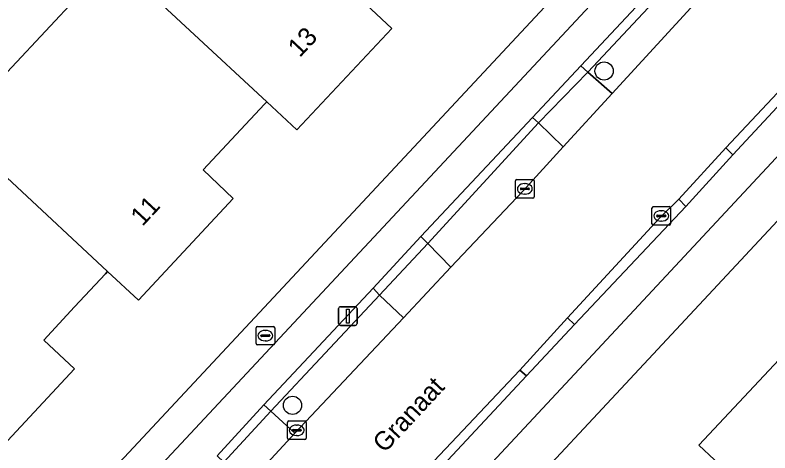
# Model space of a CAD drawing. Extents: x 159626 to 160723, y 388173 to 389416.
# Drawn here: x 160500.18 to 160540.72, y 388683.41 to 388706.94 of the extents above; entities that cross this region are included whole.
import ezdxf

# ---------------------------------------------------------------- set-up
doc = ezdxf.new("R2010")
doc.units = 0
for name, color, linetype in [('IMGEO_Boom', 7, 'Continuous'), ('IMGEO_Brandkraan', 7, 'Continuous'), ('IMGEO_Erf', 7, 'Continuous'), ('IMGEO_Fietspad_gesloten', 7, 'Continuous'), ('IMGEO_Kolk', 7, 'Continuous'), ('IMGEO_Lichtmast', 7, 'Continuous'), ('IMGEO_Openbare_ruimte_label', 7, 'Continuous'), ('IMGEO_Pand', 7, 'Continuous'), ('IMGEO_Pand_nummerreeks', 7, 'Continuous'), ('IMGEO_Parkeervlak_open', 7, 'Continuous'), ('IMGEO_Rijbaan_lokaal_gesloten', 7, 'Continuous'), ('IMGEO_Verkeerseiland_open', 7, 'Continuous'), ('IMGEO_Voetpad_open', 7, 'Continuous')]:
    doc.layers.add(name, color=color, linetype=linetype)

msp = doc.modelspace()

# ---------------------------------------------------------------- linework, layer by layer
at = {"layer": 'IMGEO_Boom'}
for centre in [(160531.817, 388703.934), (160515.082, 388685.97)]:
    msp.add_circle(centre, 0.489, dxfattribs=at)
at = {"layer": 'IMGEO_Brandkraan'}
for p, q in [((160513.122, 388689.289), (160513.122, 388690.141)), ((160513.197, 388690.215), (160514.049, 388690.215)), ((160513.61, 388689.995), (160513.635, 388689.995)), ((160514.123, 388690.141), (160514.123, 388689.289)), ((160513.381, 388689.709), (160513.381, 388689.721)), ((160513.819, 388689.672), (160513.421, 388689.672)), ((160513.424, 388689.758), (160513.822, 388689.758)), ((160513.865, 388689.721), (160513.865, 388689.709)), ((160514.049, 388689.215), (160513.197, 388689.215)), ((160513.633, 388689.435), (160513.608, 388689.435))]:
    msp.add_line(p, q, dxfattribs=at)
for points in [[(160513.122, 388689.289), (160513.122, 388690.141)], [(160513.197, 388690.215), (160514.049, 388690.215)], [(160514.123, 388690.141), (160514.123, 388689.289)], [(160514.049, 388689.215), (160513.197, 388689.215)]]:
    msp.add_lwpolyline(points, dxfattribs=at)
for centre, radius, start, end in [((160513.199, 388690.139), 0.0765, 91.552, 178.448), ((160513.199, 388690.139), 0.0765, 91.552, 178.448), ((160514.047, 388690.139), 0.0765, 1.552, 88.448), ((160514.047, 388690.139), 0.0765, 1.552, 88.448), ((160513.421, 388689.718), 0.0403, 85.8775, 175.7526), ((160513.418, 388689.708), 0.0366, 178.938, 274.7102), ((160513.822, 388689.715), 0.043, 264.8664, 352.4533), ((160513.826, 388689.72), 0.0386, 1.7309, 96.639), ((160513.199, 388689.291), 0.0765, 181.552, 268.448), ((160513.199, 388689.291), 0.0765, 181.552, 268.448), ((160514.047, 388689.291), 0.0765, 271.552, 358.448), ((160514.047, 388689.291), 0.0765, 271.552, 358.448)]:
    msp.add_arc(centre, radius, start, end, dxfattribs=at)
for centre, major_axis, ratio, start_param, end_param in [((160513.609, 388689.715), (-0.387, 0.002), 0.722429, 4.712389, 7.853982), ((160513.634, 388689.715), (-0.39, 0.002), 0.717154, 1.570796, 4.712389)]:
    msp.add_ellipse(centre, major_axis=major_axis, ratio=ratio, start_param=start_param, end_param=end_param, dxfattribs=at)
at = {"layer": 'IMGEO_Erf'}
for points in [[(160459.203, 388660.352), (160462.612, 388664.011), (160462.835, 388664.25), (160471.352, 388673.393), (160479.877, 388682.543), (160488.394, 388691.686), (160496.912, 388700.829), (160500, 388704.143), (160505.43, 388709.971), (160513.954, 388719.121), (160522.465, 388728.257), (160523.293, 388727.489), (160523.4, 388727.604), (160527.642, 388732.157)], [(160467.475, 388641.82), (160500, 388676.697), (160547.944, 388728.109)], [(160560.212, 388716.376), (160500, 388651.764), (160480.943, 388631.314)], [(160518.755, 388707.789), (160520.424, 388706.228), (160515.316, 388700.776), (160513.701, 388702.278), (160513.582, 388702.152), (160510.279, 388698.629), (160511.888, 388697.09), (160506.807, 388691.619), (160505.149, 388693.162), (160505.033, 388693.037), (160503.374, 388691.258), (160501.715, 388689.478), (160503.374, 388687.933), (160500, 388684.308)], [(160519.129, 388661.315), (160521.439, 388663.824), (160521.558, 388663.953), (160519.868, 388665.527), (160524.968, 388671.01), (160526.659, 388669.437), (160527.265, 388670.077), (160529.997, 388672.961), (160530.105, 388673.075), (160528.382, 388674.68), (160533.48, 388680.153), (160535.18, 388678.624), (160535.823, 388679.309), (160538.471, 388682.127), (160538.59, 388682.253), (160536.907, 388683.822), (160542.019, 388689.296)]]:
    msp.add_lwpolyline(points, dxfattribs=at)
at = {"layer": 'IMGEO_Fietspad_gesloten'}
for points in [[(160511.032, 388683.253), (160513.548, 388685.996), (160519.417, 388692.263), (160521.973, 388695.041), (160527.978, 388701.444), (160530.559, 388704.208), (160536.514, 388710.576), (160539.1, 388713.34), (160549.226, 388724.422), (160547.973, 388725.59), (160500, 388674.178), (160467.549, 388639.396)], [(160557.261, 388716.685), (160556.065, 388717.799), (160555.963, 388717.698), (160553.4, 388715.167), (160547.243, 388708.583), (160544.669, 388705.821), (160538.728, 388699.434), (160536.209, 388696.66), (160530.229, 388690.312), (160527.645, 388687.548), (160521.681, 388681.155), (160519.181, 388678.481), (160513.121, 388672.001), (160510.559, 388669.221), (160504.842, 388663.034), (160502.251, 388660.315), (160500, 388657.587), (160496.111, 388653.76), (160493.6, 388650.985), (160487.656, 388644.534), (160485.024, 388641.799), (160480.24, 388636.37)], [(160478.454, 388632.075), (160500, 388655.208), (160557.261, 388716.685)]]:
    msp.add_lwpolyline(points, dxfattribs=at)
at = {"layer": 'IMGEO_Kolk'}
for p, q in [((160527.059, 388697.177), (160527.059, 388698.029)), ((160527.134, 388698.103), (160527.986, 388698.103)), ((160528.06, 388698.029), (160528.06, 388697.177)), ((160527.361, 388697.646), (160527.759, 388697.646)), ((160527.547, 388697.883), (160527.572, 388697.883)), ((160527.318, 388697.597), (160527.318, 388697.609)), ((160527.756, 388697.56), (160527.358, 388697.56)), ((160527.57, 388697.323), (160527.545, 388697.323)), ((160527.802, 388697.609), (160527.802, 388697.597)), ((160527.986, 388697.103), (160527.134, 388697.103)), ((160534.385, 388695.722), (160534.385, 388696.574)), ((160534.46, 388696.648), (160535.312, 388696.648)), ((160534.873, 388696.428), (160534.898, 388696.428)), ((160535.386, 388696.574), (160535.386, 388695.722)), ((160534.644, 388696.142), (160534.644, 388696.154)), ((160535.082, 388696.105), (160534.684, 388696.105)), ((160534.687, 388696.191), (160535.085, 388696.191)), ((160535.128, 388696.154), (160535.128, 388696.142)), ((160535.312, 388695.648), (160534.46, 388695.648)), ((160534.896, 388695.868), (160534.871, 388695.868)), ((160514.809, 388684.203), (160514.809, 388685.055)), ((160514.884, 388685.129), (160515.736, 388685.129)), ((160515.81, 388685.055), (160515.81, 388684.203)), ((160515.111, 388684.672), (160515.509, 388684.672)), ((160515.297, 388684.909), (160515.322, 388684.909)), ((160515.068, 388684.623), (160515.068, 388684.635)), ((160515.506, 388684.586), (160515.108, 388684.586)), ((160515.32, 388684.349), (160515.295, 388684.349)), ((160515.552, 388684.635), (160515.552, 388684.623)), ((160515.736, 388684.129), (160514.884, 388684.129))]:
    msp.add_line(p, q, dxfattribs=at)
for points in [[(160527.059, 388697.177), (160527.059, 388698.029)], [(160527.134, 388698.103), (160527.986, 388698.103)], [(160528.06, 388698.029), (160528.06, 388697.177)], [(160527.986, 388697.103), (160527.134, 388697.103)], [(160534.385, 388695.722), (160534.385, 388696.574)], [(160534.46, 388696.648), (160535.312, 388696.648)], [(160535.386, 388696.574), (160535.386, 388695.722)], [(160535.312, 388695.648), (160534.46, 388695.648)], [(160514.809, 388684.203), (160514.809, 388685.055)], [(160514.884, 388685.129), (160515.736, 388685.129)], [(160515.81, 388685.055), (160515.81, 388684.203)], [(160515.736, 388684.129), (160514.884, 388684.129)]]:
    msp.add_lwpolyline(points, dxfattribs=at)
for centre, radius, start, end in [((160527.136, 388698.027), 0.0765, 91.552, 178.448), ((160527.136, 388698.027), 0.0765, 91.552, 178.448), ((160527.984, 388698.027), 0.0765, 1.552, 88.448), ((160527.984, 388698.027), 0.0765, 1.552, 88.448), ((160527.358, 388697.606), 0.0403, 85.8775, 175.7526), ((160527.763, 388697.608), 0.0386, 1.7309, 96.639), ((160527.355, 388697.596), 0.0366, 178.938, 274.7102), ((160527.759, 388697.603), 0.043, 264.8664, 352.4533), ((160527.136, 388697.179), 0.0765, 181.552, 268.448), ((160527.136, 388697.179), 0.0765, 181.552, 268.448), ((160527.984, 388697.179), 0.0765, 271.552, 358.448), ((160527.984, 388697.179), 0.0765, 271.552, 358.448), ((160534.462, 388696.572), 0.0765, 91.552, 178.448), ((160534.462, 388696.572), 0.0765, 91.552, 178.448), ((160535.31, 388696.572), 0.0765, 1.552, 88.448), ((160535.31, 388696.572), 0.0765, 1.552, 88.448), ((160534.684, 388696.151), 0.0403, 85.8775, 175.7526), ((160534.681, 388696.141), 0.0366, 178.938, 274.7102), ((160535.085, 388696.148), 0.043, 264.8664, 352.4533), ((160535.089, 388696.153), 0.0386, 1.7309, 96.639), ((160534.462, 388695.724), 0.0765, 181.552, 268.448), ((160534.462, 388695.724), 0.0765, 181.552, 268.448), ((160535.31, 388695.724), 0.0765, 271.552, 358.448), ((160535.31, 388695.724), 0.0765, 271.552, 358.448), ((160514.886, 388685.053), 0.0765, 91.552, 178.448), ((160514.886, 388685.053), 0.0765, 91.552, 178.448), ((160515.734, 388685.053), 0.0765, 1.552, 88.448), ((160515.734, 388685.053), 0.0765, 1.552, 88.448), ((160515.108, 388684.632), 0.0403, 85.8775, 175.7526), ((160515.513, 388684.634), 0.0386, 1.7309, 96.639), ((160515.105, 388684.622), 0.0366, 178.938, 274.7102), ((160515.509, 388684.629), 0.043, 264.8664, 352.4533), ((160514.886, 388684.205), 0.0765, 181.552, 268.448), ((160514.886, 388684.205), 0.0765, 181.552, 268.448), ((160515.734, 388684.205), 0.0765, 271.552, 358.448), ((160515.734, 388684.205), 0.0765, 271.552, 358.448)]:
    msp.add_arc(centre, radius, start, end, dxfattribs=at)
for centre, major_axis, ratio, start_param, end_param in [((160527.546, 388697.603), (-0.387, 0.002), 0.722429, 4.712389, 7.853982), ((160527.571, 388697.603), (-0.39, 0.002), 0.717154, 1.570796, 4.712389), ((160534.872, 388696.148), (-0.387, 0.002), 0.722429, 4.712389, 7.853982), ((160534.897, 388696.148), (-0.39, 0.002), 0.717154, 1.570796, 4.712389), ((160515.296, 388684.629), (-0.387, 0.002), 0.722429, 4.712389, 7.853982), ((160515.321, 388684.629), (-0.39, 0.002), 0.717154, 1.570796, 4.712389)]:
    msp.add_ellipse(centre, major_axis=major_axis, ratio=ratio, start_param=start_param, end_param=end_param, dxfattribs=at)
at = {"layer": 'IMGEO_Lichtmast'}
for p, q in [((160517.559, 388690.368), (160517.559, 388691.168)), ((160517.559, 388691.168), (160517.559, 388690.368)), ((160517.659, 388691.268), (160518.449, 388691.268)), ((160518.449, 388691.268), (160517.659, 388691.268)), ((160518.549, 388691.168), (160518.549, 388690.368)), ((160518.549, 388690.368), (160518.549, 388691.168)), ((160518.449, 388690.268), (160517.659, 388690.268)), ((160517.659, 388690.268), (160518.449, 388690.268))]:
    msp.add_line(p, q, dxfattribs=at)
msp.add_lwpolyline([(160517.979, 388691.143), (160518.129, 388691.143), (160518.129, 388690.393), (160517.979, 388690.393), (160517.979, 388691.143)], dxfattribs=at)
for centre, start, end in [((160517.659, 388691.168), 90, 180), ((160517.659, 388691.168), 90, 180), ((160518.449, 388691.168), 0, 90), ((160518.449, 388691.168), 360, 90), ((160517.659, 388690.368), 180, 270), ((160517.659, 388690.368), 180, 270), ((160518.449, 388690.368), 270, 0), ((160518.449, 388690.368), 270, 0)]:
    msp.add_arc(centre, 0.1, start, end, dxfattribs=at)
at = {"layer": 'IMGEO_Pand'}
for points in [[(160522.049, 388711.347), (160522.167, 388711.475), (160513.954, 388719.121), (160505.43, 388709.971), (160513.701, 388702.278), (160515.316, 388700.776), (160520.424, 388706.228), (160518.755, 388707.789), (160520.18, 388709.328)], [(160513.582, 388702.152), (160513.701, 388702.278), (160505.43, 388709.971), (160500, 388704.143), (160496.912, 388700.829), (160500, 388697.955), (160505.149, 388693.162), (160506.807, 388691.619), (160511.888, 388697.09), (160510.279, 388698.629)], [(160505.033, 388693.037), (160505.149, 388693.162), (160500, 388697.955), (160496.912, 388700.829), (160488.394, 388691.686), (160496.603, 388684.03), (160498.283, 388682.463), (160500, 388684.308), (160503.374, 388687.933), (160501.715, 388689.478), (160503.374, 388691.258)], [(160547.12, 388691.398), (160547.008, 388691.278), (160545.79, 388689.97), (160543.703, 388687.728), (160542.019, 388689.296), (160536.907, 388683.822), (160538.59, 388682.253), (160546.819, 388674.581), (160555.337, 388683.725)]]:
    msp.add_lwpolyline(points, close=True, dxfattribs=at)
at = {"layer": 'IMGEO_Parkeervlak_open'}
for points in [[(160538.086, 388709.109), (160536.879, 388710.235), (160530.945, 388703.873), (160532.248, 388702.733)], [(160532.248, 388702.733), (160530.945, 388703.873), (160528.288, 388701.145), (160529.618, 388699.86)], [(160527.443, 388697.485), (160529.618, 388699.86), (160528.288, 388701.145), (160522.342, 388694.661), (160523.592, 388693.389)], [(160523.592, 388693.389), (160522.342, 388694.661), (160519.749, 388691.891), (160521.041, 388690.676)], [(160521.041, 388690.676), (160519.749, 388691.891), (160513.916, 388685.659), (160515.21, 388684.473)], [(160515.21, 388684.473), (160513.916, 388685.659), (160511.4, 388682.916), (160512.674, 388681.735)]]:
    msp.add_lwpolyline(points, close=True, dxfattribs=at)
at = {"layer": 'IMGEO_Rijbaan_lokaal_gesloten'}
for points in [[(160546.448, 388717.904), (160540.669, 388711.877), (160539.614, 388710.777), (160538.086, 388709.109), (160532.248, 388702.733), (160529.618, 388699.86), (160527.443, 388697.485), (160523.592, 388693.389), (160521.041, 388690.676), (160515.21, 388684.473), (160512.674, 388681.735), (160506.505, 388675.077), (160503.935, 388672.303), (160500, 388668.068)], [(160518.815, 388678.823), (160521.316, 388681.496), (160521.449, 388681.684), (160527.291, 388687.861), (160529.844, 388690.664), (160534.79, 388696.022), (160535.823, 388697.048), (160538.347, 388699.813), (160543.349, 388705.135)]]:
    msp.add_lwpolyline(points, dxfattribs=at)
at = {"layer": 'IMGEO_Verkeerseiland_open'}
for points in [[(160530.559, 388704.208), (160530.945, 388703.873), (160536.879, 388710.235), (160536.514, 388710.576)], [(160538.728, 388699.434), (160544.669, 388705.821), (160544.297, 388706.136), (160543.349, 388705.135), (160538.347, 388699.813)], [(160527.978, 388701.444), (160521.973, 388695.041), (160522.342, 388694.661), (160528.288, 388701.145)], [(160530.229, 388690.312), (160536.209, 388696.66), (160535.823, 388697.048), (160534.79, 388696.022), (160529.844, 388690.664)], [(160519.417, 388692.263), (160513.548, 388685.996), (160513.916, 388685.659), (160519.749, 388691.891)], [(160521.681, 388681.155), (160527.645, 388687.548), (160527.291, 388687.861), (160521.449, 388681.684), (160521.316, 388681.496)]]:
    msp.add_lwpolyline(points, close=True, dxfattribs=at)
at = {"layer": 'IMGEO_Voetpad_open'}
for points in [[(160549.55, 388729.657), (160547.944, 388728.109), (160500, 388676.697), (160467.475, 388641.82)], [(160465.214, 388641.227), (160467.549, 388639.396), (160500, 388674.178), (160547.973, 388725.59)], [(160480.943, 388631.314), (160500, 388651.764), (160560.212, 388716.376), (160562.12, 388718.372)], [(160557.875, 388717.344), (160557.261, 388716.685), (160500, 388655.208), (160478.454, 388632.075)]]:
    msp.add_lwpolyline(points, dxfattribs=at)
for points in [[(160530.559, 388704.208), (160527.978, 388701.444), (160528.288, 388701.145), (160530.945, 388703.873)], [(160538.728, 388699.434), (160538.347, 388699.813), (160535.823, 388697.048), (160536.209, 388696.66)], [(160519.417, 388692.263), (160519.749, 388691.891), (160522.342, 388694.661), (160521.973, 388695.041)], [(160530.229, 388690.312), (160529.844, 388690.664), (160527.291, 388687.861), (160527.645, 388687.548)], [(160513.548, 388685.996), (160511.032, 388683.253), (160511.4, 388682.916), (160513.916, 388685.659)]]:
    msp.add_lwpolyline(points, close=True, dxfattribs=at)

# ---------------------------------------------------------------- texts
at = {"layer": 'IMGEO_Openbare_ruimte_label'}
msp.add_text('Granaat', height=1, rotation=47.0671, dxfattribs=at).set_placement((160520.023, 388683.37))
at = {"layer": 'IMGEO_Pand_nummerreeks'}
for s, rotation, p in [('13', 46.8622, (160515.466, 388704.623)), ('11', 47.1143, (160507.02, 388695.551))]:
    msp.add_text(s, height=1, rotation=rotation, dxfattribs=at).set_placement(p)

doc.saveas('drawing.dxf')
